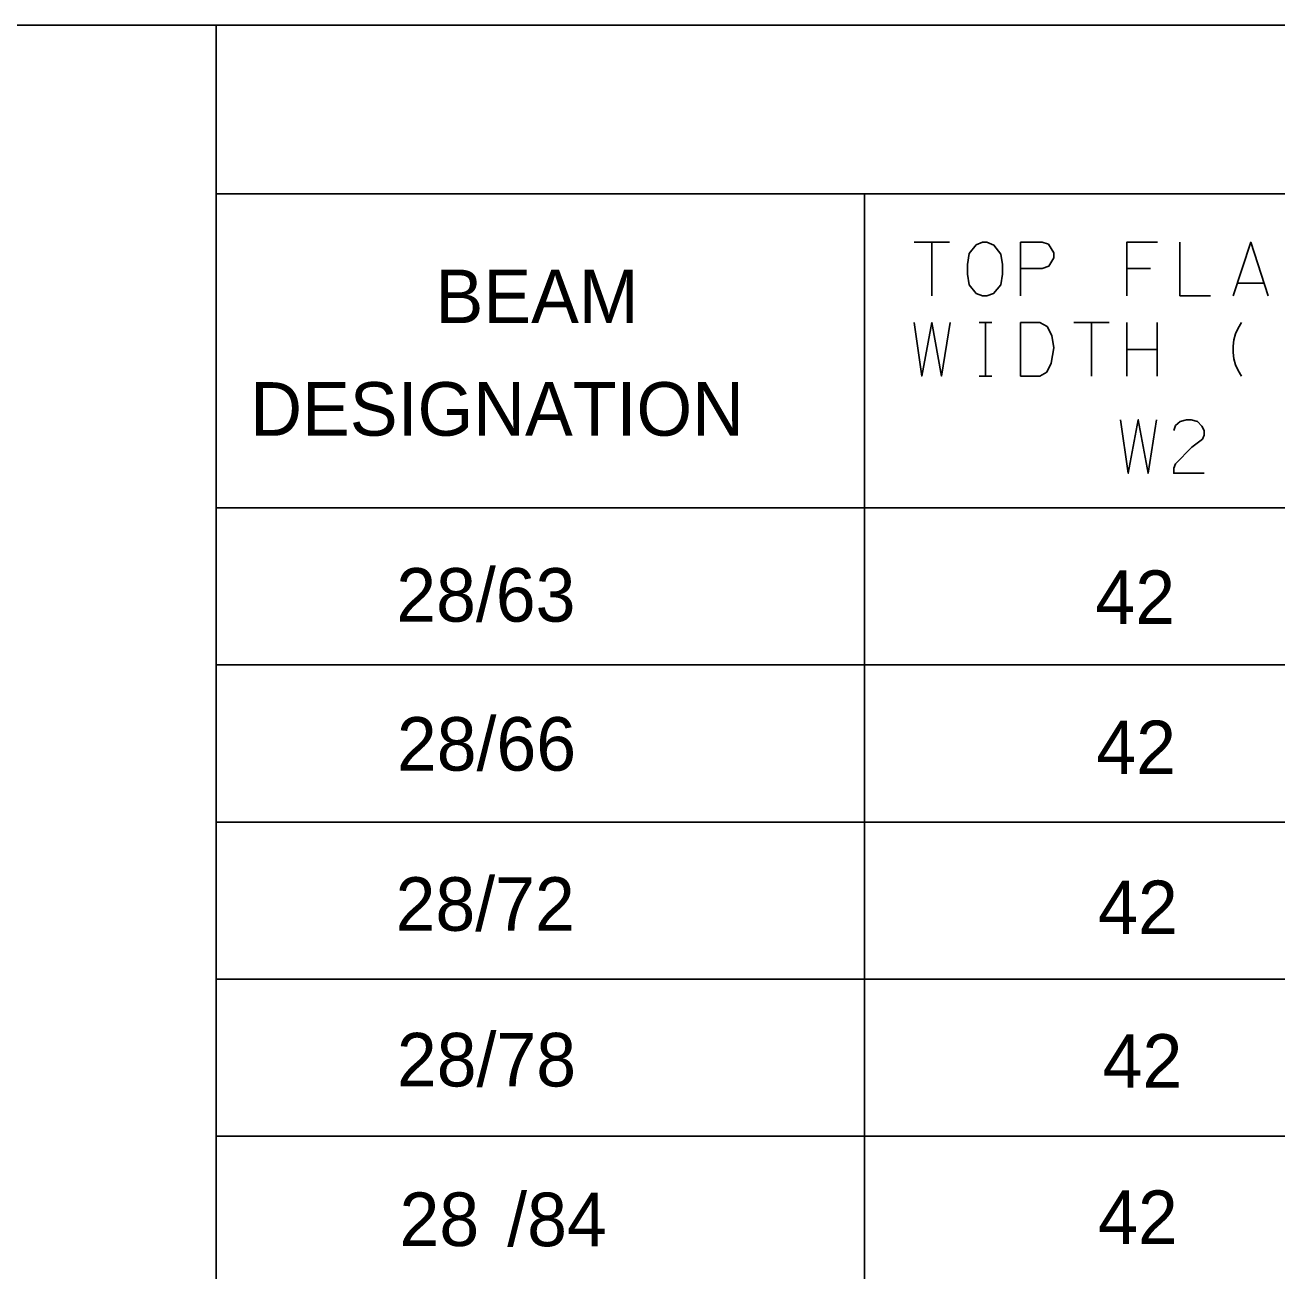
# Model space of a CAD drawing. Extents: x 635698 to 639877, y 296617 to 300175.
# Drawn here: x 638998.1 to 639068.2, y 299101 to 299170.8 of the extents above; entities that cross this region are included whole.
import ezdxf

# ---------------------------------------------------------------- set-up
doc = ezdxf.new("R2010")
doc.units = 0
for name, color, linetype in [('1', 7, 'Continuous'), ('2', 7, 'Continuous'), ('3', 7, 'Continuous')]:
    doc.layers.add(name, color=color, linetype=linetype)

msp = doc.modelspace()

# ---------------------------------------------------------------- linework, layer by layer
at = {"layer": '1'}
for p, q in [((639412.368, 299170.796), (638860.564, 299170.796)), ((639008.767, 299170.796), (639008.767, 299029.334)), ((639412.368, 299161.344), (639008.767, 299161.344)), ((639045.073, 299161.344), (639045.073, 299029.334)), ((639412.368, 299143.742), (639008.767, 299143.742))]:
    msp.add_line(p, q, dxfattribs=at)
for points in [[(639047.86, 299158.629), (639049.844, 299158.629)], [(639048.852, 299155.629), (639048.852, 299158.629)], [(639048.852, 299155.629), (639048.852, 299158.629)], [(639051.687, 299158.629), (639051.923, 299158.629), (639052.325, 299158.464), (639052.702, 299157.967), (639052.797, 299157.377), (639052.797, 299156.833), (639052.702, 299156.243), (639052.301, 299155.747), (639051.923, 299155.629), (639051.687, 299155.629), (639051.333, 299155.747), (639050.931, 299156.243), (639050.837, 299156.833), (639050.837, 299157.377), (639050.931, 299157.991), (639051.333, 299158.487), (639051.687, 299158.629)], [(639053.813, 299155.629), (639053.813, 299158.629), (639055.018, 299158.629), (639055.372, 299158.51), (639055.679, 299158.038), (639055.679, 299157.755), (639055.396, 299157.282), (639055.018, 299157.164), (639053.813, 299157.164)], [(639061.491, 299158.629), (639059.766, 299158.629), (639059.766, 299155.629)], [(639062.743, 299158.629), (639062.743, 299155.629), (639064.444, 299155.629)], [(639065.719, 299155.629), (639066.712, 299158.629), (639067.68, 299155.629)], [(639061.092, 299157.164), (639059.766, 299157.164)], [(639065.956, 299156.337), (639067.444, 299156.337)], [(639047.86, 299154.126), (639048.285, 299151.126), (639048.852, 299154.126), (639049.396, 299151.126), (639049.868, 299154.126)], [(639051.498, 299154.126), (639052.207, 299154.126)], [(639051.852, 299151.126), (639051.852, 299154.126)], [(639053.813, 299154.126), (639054.9, 299154.126), (639055.301, 299153.913), (639055.561, 299153.393), (639055.679, 299152.708), (639055.538, 299151.858), (639055.278, 299151.338), (639054.9, 299151.126), (639053.813, 299151.126), (639053.813, 299154.126)], [(639056.79, 299154.126), (639058.774, 299154.126)], [(639057.782, 299151.126), (639057.782, 299154.126)], [(639057.782, 299151.126), (639057.782, 299154.126)], [(639059.766, 299154.126), (639059.766, 299151.126)], [(639061.467, 299154.126), (639061.467, 299151.126)], [(639066.192, 299151.126), (639066.003, 299151.433), (639065.861, 299151.763), (639065.767, 299152.094), (639065.719, 299152.448), (639065.719, 299152.803), (639065.767, 299153.157), (639065.861, 299153.488), (639066.003, 299153.818), (639066.192, 299154.126)], [(639059.766, 299152.614), (639061.467, 299152.614)], [(639051.498, 299151.126), (639052.207, 299151.126)], [(639059.417, 299148.684), (639059.843, 299145.684), (639060.41, 299148.684), (639060.953, 299145.684), (639061.425, 299148.684)], [(639062.394, 299148.07), (639062.488, 299148.354), (639062.748, 299148.59), (639063.103, 299148.684), (639063.362, 299148.684), (639063.717, 299148.59), (639063.977, 299148.33), (639064.095, 299148.07), (639064.095, 299147.81), (639064, 299147.598), (639063.41, 299147.149), (639062.488, 299146.204), (639062.394, 299145.968), (639062.394, 299145.684), (639064.095, 299145.684)]]:
    msp.add_lwpolyline(points, dxfattribs=at)
at = {"layer": '2'}
for p, q in [((639412.368, 299134.941), (639008.767, 299134.941)), ((639412.368, 299126.141), (639008.767, 299126.141)), ((639412.368, 299117.341), (639008.767, 299117.341)), ((639412.368, 299108.539), (639008.767, 299108.539))]:
    msp.add_line(p, q, dxfattribs=at)

# ---------------------------------------------------------------- texts
at = {"layer": '3'}
for s, height, p in [('BEAM', 3.001, (639021.048, 299154.095)), ('DESIGNATION', 3.00104, (639010.672, 299147.787)), ('28/63', 2.9989, (639018.849, 299137.369)), ('42', 2.9989, (639058.009, 299137.24)), ('28/66', 2.9989, (639018.884, 299129.02)), ('42', 2.9989, (639058.059, 299128.824)), ('28/72', 2.9989, (639018.811, 299120.049)), ('42', 2.9989, (639058.161, 299119.862)), ('28/78', 2.9989, (639018.884, 299111.327)), ('42', 2.9989, (639058.415, 299111.256)), ('28', 2.9989, (639019.03, 299102.387)), ('/84', 2.9989, (639025.065, 299102.375)), ('42', 2.9989, (639058.159, 299102.5))]:
    msp.add_text(s, height=height, dxfattribs=at).set_placement(p)

doc.saveas('drawing.dxf')
